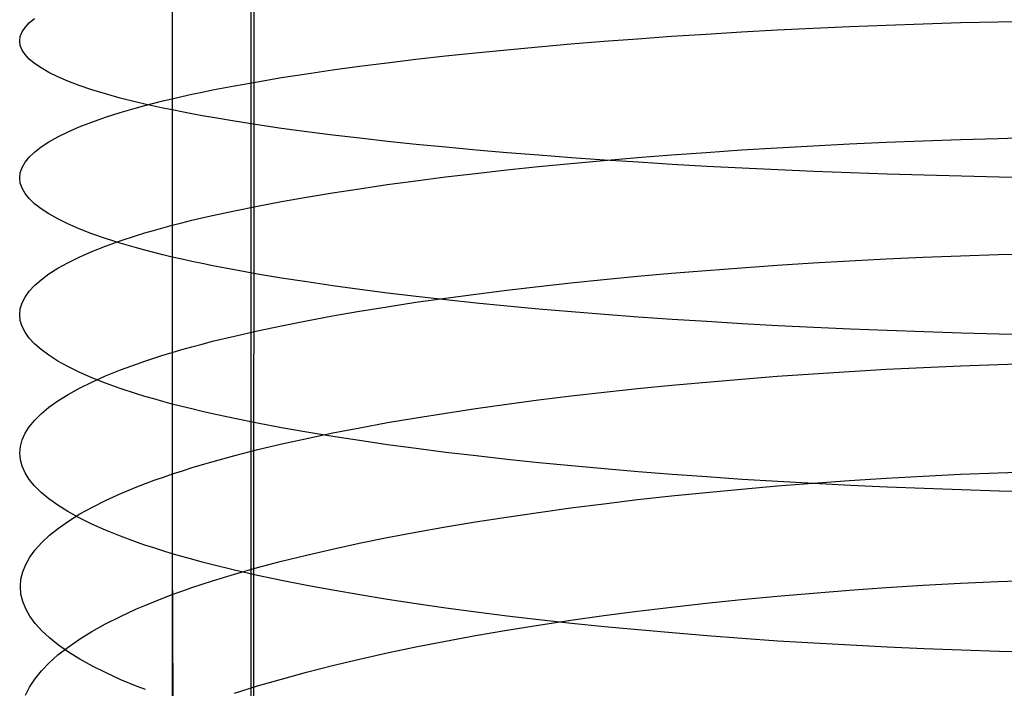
# Model space of a CAD drawing. Extents: x -383 to 1849, y -1185 to -529.
# Tile 741 of 870: x 1775 to 1788, y -1032 to -1023. Entities that reach past the tile are written whole.
import ezdxf

# ---------------------------------------------------------------- set-up
doc = ezdxf.new("R2010")
doc.units = 0
doc.layers.add('PREDEFINITO', color=7, linetype='CONTINUOUS')

msp = doc.modelspace()

# ---------------------------------------------------------------- linework, layer by layer
at = {"layer": 'PREDEFINITO'}
for p, q in [((1778.04, -885.974, 440.631), (1778.002, -1075.436, 439.084)), ((1778.035, -1078.013, 439.038), (1778.09, -902.932, 440.751)), ((1777.006, -1022.482, 671.037), (1777.006, -1024.403, 670.894)), ((1777.006, -1022.639, 656.011), (1777.005, -1025.878, 655.702)), ((1775.125, -1023.348, 661.99), (1775.179, -1023.29, 661.505)), ((1775.179, -1023.29, 661.505), (1775.247, -1023.233, 661.022)), ((1786.61, -1023.301, 648.847), (1787.087, -1023.286, 648.739)), ((1787.087, -1023.286, 648.739), (1787.567, -1023.274, 648.647)), ((1787.567, -1023.274, 648.647), (1788.049, -1023.263, 648.571)), ((1775.064, -1023.463, 662.964), (1775.087, -1023.405, 662.476)), ((1775.087, -1023.405, 662.476), (1775.125, -1023.348, 661.99)), ((1783.835, -1023.432, 649.81), (1784.285, -1023.405, 649.613)), ((1784.285, -1023.405, 649.613), (1784.74, -1023.38, 649.43)), ((1784.74, -1023.38, 649.43), (1785.201, -1023.358, 649.262)), ((1785.201, -1023.358, 649.262), (1785.667, -1023.337, 649.109)), ((1785.667, -1023.337, 649.109), (1786.136, -1023.318, 648.97)), ((1786.136, -1023.318, 648.97), (1786.61, -1023.301, 648.847)), ((1775.057, -1023.521, 663.452), (1775.064, -1023.463, 662.964)), ((1775.064, -1023.579, 663.94), (1775.057, -1023.521, 663.452)), ((1782.102, -1023.558, 650.733), (1782.525, -1023.524, 650.482)), ((1782.525, -1023.524, 650.482), (1782.955, -1023.491, 650.244)), ((1782.955, -1023.491, 650.244), (1783.391, -1023.461, 650.02)), ((1783.391, -1023.461, 650.02), (1783.835, -1023.432, 649.81)), ((1775.087, -1023.637, 664.428), (1775.064, -1023.579, 663.94)), ((1775.125, -1023.694, 664.915), (1775.087, -1023.637, 664.428)), ((1780.886, -1023.671, 651.56), (1781.283, -1023.632, 651.272)), ((1781.283, -1023.632, 651.272), (1781.688, -1023.594, 650.996)), ((1781.688, -1023.594, 650.996), (1782.102, -1023.558, 650.733)), ((1775.178, -1023.752, 665.399), (1775.125, -1023.694, 664.915)), ((1775.247, -1023.809, 665.882), (1775.178, -1023.752, 665.399)), ((1779.756, -1023.798, 652.494), (1780.122, -1023.754, 652.171)), ((1780.122, -1023.754, 652.171), (1780.499, -1023.712, 651.86)), ((1780.499, -1023.712, 651.86), (1780.886, -1023.671, 651.56)), ((1775.331, -1023.866, 666.362), (1775.247, -1023.809, 665.882)), ((1775.429, -1023.923, 666.839), (1775.331, -1023.866, 666.362)), ((1778.723, -1023.94, 653.529), (1779.056, -1023.891, 653.174)), ((1779.056, -1023.891, 653.174), (1779.4, -1023.844, 652.829)), ((1779.4, -1023.844, 652.829), (1779.756, -1023.798, 652.494)), ((1775.544, -1023.979, 667.312), (1775.429, -1023.923, 666.839)), ((1775.673, -1024.034, 667.781), (1775.544, -1023.979, 667.312)), ((1775.818, -1024.089, 668.244), (1775.673, -1024.034, 667.781)), ((1777.802, -1024.093, 654.657), (1778.096, -1024.041, 654.271)), ((1778.096, -1024.041, 654.271), (1778.403, -1023.989, 653.895)), ((1778.403, -1023.989, 653.895), (1778.723, -1023.94, 653.529)), ((1775.978, -1024.144, 668.703), (1775.818, -1024.089, 668.244)), ((1776.153, -1024.197, 669.155), (1775.978, -1024.144, 668.703)), ((1777.388, -1024.175, 655.254), (1777.522, -1024.147, 655.052)), ((1777.522, -1024.147, 655.052), (1777.802, -1024.093, 654.657)), ((1776.343, -1024.25, 669.601), (1776.153, -1024.197, 669.155)), ((1776.549, -1024.302, 670.04), (1776.343, -1024.25, 669.601)), ((1776.77, -1024.316, 656.292), (1776.886, -1024.287, 656.08)), ((1776.886, -1024.287, 656.08), (1777.006, -1024.259, 655.87)), ((1777.006, -1024.259, 655.87), (1777.129, -1024.23, 655.663)), ((1777.129, -1024.23, 655.663), (1777.257, -1024.202, 655.457)), ((1777.257, -1024.202, 655.457), (1777.388, -1024.175, 655.254)), ((1776.343, -1024.435, 657.16), (1776.549, -1024.375, 656.723)), ((1776.658, -1024.328, 670.256), (1776.549, -1024.302, 670.04)), ((1776.549, -1024.375, 656.723), (1776.657, -1024.346, 656.507)), ((1776.657, -1024.346, 656.507), (1776.77, -1024.316, 656.292)), ((1776.77, -1024.353, 670.471), (1776.658, -1024.328, 670.256)), ((1776.886, -1024.378, 670.684), (1776.77, -1024.353, 670.471)), ((1777.006, -1024.403, 670.894), (1776.886, -1024.378, 670.684)), ((1777.13, -1024.428, 671.102), (1777.006, -1024.403, 670.894)), ((1777.006, -1024.403, 670.894), (1777.006, -1026.284, 670.72)), ((1775.978, -1024.557, 658.056), (1776.153, -1024.495, 657.605)), ((1776.153, -1024.495, 657.605), (1776.343, -1024.435, 657.16)), ((1777.257, -1024.452, 671.309), (1777.13, -1024.428, 671.102)), ((1777.389, -1024.477, 671.512), (1777.257, -1024.452, 671.309)), ((1777.524, -1024.501, 671.714), (1777.389, -1024.477, 671.512)), ((1777.804, -1024.548, 672.11), (1777.524, -1024.501, 671.714)), ((1778.098, -1024.593, 672.497), (1777.804, -1024.548, 672.11)), ((1775.674, -1024.682, 658.976), (1775.818, -1024.619, 658.514)), ((1775.818, -1024.619, 658.514), (1775.978, -1024.557, 658.056)), ((1778.406, -1024.638, 672.874), (1778.098, -1024.593, 672.497)), ((1778.726, -1024.682, 673.241), (1778.406, -1024.638, 672.874)), ((1775.43, -1024.81, 659.916), (1775.544, -1024.746, 659.444)), ((1775.544, -1024.746, 659.444), (1775.674, -1024.682, 658.976)), ((1779.059, -1024.724, 673.597), (1778.726, -1024.682, 673.241)), ((1779.404, -1024.765, 673.943), (1779.059, -1024.724, 673.597)), ((1779.76, -1024.805, 674.278), (1779.404, -1024.765, 673.943)), ((1786.136, -1024.816, 648.819), (1786.61, -1024.797, 648.696)), ((1786.61, -1024.797, 648.696), (1787.087, -1024.78, 648.589)), ((1787.087, -1024.78, 648.589), (1787.567, -1024.766, 648.497)), ((1787.567, -1024.766, 648.497), (1788.049, -1024.754, 648.421)), ((1775.247, -1024.941, 660.871), (1775.331, -1024.875, 660.392)), ((1775.331, -1024.875, 660.392), (1775.43, -1024.81, 659.916)), ((1780.127, -1024.843, 674.602), (1779.76, -1024.805, 674.278)), ((1780.504, -1024.88, 674.915), (1780.127, -1024.843, 674.602)), ((1780.892, -1024.916, 675.215), (1780.504, -1024.88, 674.915)), ((1781.289, -1024.95, 675.504), (1780.892, -1024.916, 675.215)), ((1783.835, -1024.945, 649.657), (1784.285, -1024.914, 649.461)), ((1784.285, -1024.914, 649.461), (1784.74, -1024.886, 649.278)), ((1784.74, -1024.886, 649.278), (1785.201, -1024.86, 649.111)), ((1785.201, -1024.86, 649.111), (1785.667, -1024.837, 648.958)), ((1785.667, -1024.837, 648.958), (1786.136, -1024.816, 648.819)), ((1775.125, -1025.072, 661.836), (1775.179, -1025.006, 661.352)), ((1775.179, -1025.006, 661.352), (1775.247, -1024.941, 660.871)), ((1781.695, -1024.983, 675.781), (1781.289, -1024.95, 675.504)), ((1782.11, -1025.014, 676.044), (1781.695, -1024.983, 675.781)), ((1782.102, -1025.087, 650.577), (1782.525, -1025.048, 650.327)), ((1782.532, -1025.044, 676.296), (1782.11, -1025.014, 676.044)), ((1782.525, -1025.048, 650.327), (1782.954, -1025.012, 650.09)), ((1782.963, -1025.072, 676.534), (1782.532, -1025.044, 676.296)), ((1782.954, -1025.012, 650.09), (1783.391, -1024.977, 649.867)), ((1783.391, -1024.977, 649.867), (1783.835, -1024.945, 649.657)), ((1775.064, -1025.205, 662.808), (1775.087, -1025.138, 662.321)), ((1775.087, -1025.138, 662.321), (1775.125, -1025.072, 661.836)), ((1780.886, -1025.214, 651.402), (1781.283, -1025.17, 651.115)), ((1781.283, -1025.17, 651.115), (1781.688, -1025.127, 650.84)), ((1781.688, -1025.127, 650.84), (1782.102, -1025.087, 650.577)), ((1783.4, -1025.099, 676.758), (1782.963, -1025.072, 676.534)), ((1783.844, -1025.124, 676.969), (1783.4, -1025.099, 676.758)), ((1784.295, -1025.147, 677.167), (1783.844, -1025.124, 676.969)), ((1784.751, -1025.169, 677.35), (1784.295, -1025.147, 677.167)), ((1785.212, -1025.189, 677.518), (1784.751, -1025.169, 677.35)), ((1775.057, -1025.271, 663.295), (1775.064, -1025.205, 662.808)), ((1775.064, -1025.338, 663.782), (1775.057, -1025.271, 663.295)), ((1780.122, -1025.308, 652.013), (1780.499, -1025.26, 651.702)), ((1780.499, -1025.26, 651.702), (1780.886, -1025.214, 651.402)), ((1785.678, -1025.207, 677.672), (1785.212, -1025.189, 677.518)), ((1786.148, -1025.223, 677.811), (1785.678, -1025.207, 677.672)), ((1786.622, -1025.238, 677.934), (1786.148, -1025.223, 677.811)), ((1787.1, -1025.251, 678.042), (1786.622, -1025.238, 677.934)), ((1787.58, -1025.262, 678.134), (1787.1, -1025.251, 678.042)), ((1788.063, -1025.271, 678.21), (1787.58, -1025.262, 678.134)), ((1775.087, -1025.404, 664.269), (1775.064, -1025.338, 663.782)), ((1775.125, -1025.47, 664.754), (1775.087, -1025.404, 664.269)), ((1779.056, -1025.463, 653.013), (1779.4, -1025.41, 652.668)), ((1779.4, -1025.41, 652.668), (1779.755, -1025.358, 652.335)), ((1779.755, -1025.358, 652.335), (1780.122, -1025.308, 652.013)), ((1775.178, -1025.536, 665.238), (1775.125, -1025.47, 664.754)), ((1775.247, -1025.602, 665.72), (1775.178, -1025.536, 665.238)), ((1778.403, -1025.574, 653.732), (1778.723, -1025.517, 653.367)), ((1778.723, -1025.517, 653.367), (1779.056, -1025.463, 653.013)), ((1775.331, -1025.667, 666.199), (1775.247, -1025.602, 665.72)), ((1775.429, -1025.732, 666.674), (1775.331, -1025.667, 666.199)), ((1777.802, -1025.691, 654.492), (1778.096, -1025.632, 654.107)), ((1778.096, -1025.632, 654.107), (1778.403, -1025.574, 653.732)), ((1775.544, -1025.796, 667.146), (1775.429, -1025.732, 666.674)), ((1775.673, -1025.86, 667.614), (1775.544, -1025.796, 667.146)), ((1777.256, -1025.814, 655.29), (1777.387, -1025.783, 655.087)), ((1777.387, -1025.783, 655.087), (1777.522, -1025.752, 654.886)), ((1777.522, -1025.752, 654.886), (1777.802, -1025.691, 654.492)), ((1775.818, -1025.923, 668.077), (1775.673, -1025.86, 667.614)), ((1775.978, -1025.985, 668.534), (1775.818, -1025.923, 668.077)), ((1776.769, -1025.943, 656.123), (1776.885, -1025.91, 655.912)), ((1776.885, -1025.91, 655.912), (1777.005, -1025.878, 655.702)), ((1777.005, -1025.878, 655.702), (1777.129, -1025.846, 655.495)), ((1777.005, -1025.878, 655.702), (1777.006, -1027.504, 655.503)), ((1777.129, -1025.846, 655.495), (1777.256, -1025.814, 655.29)), ((1776.153, -1026.047, 668.985), (1775.978, -1025.985, 668.534)), ((1776.343, -1026.108, 669.43), (1776.153, -1026.047, 668.985)), ((1776.343, -1026.076, 656.989), (1776.549, -1026.009, 656.552)), ((1776.549, -1026.009, 656.552), (1776.657, -1025.976, 656.337)), ((1776.657, -1025.976, 656.337), (1776.769, -1025.943, 656.123)), ((1775.978, -1026.214, 657.883), (1776.153, -1026.145, 657.433)), ((1776.153, -1026.145, 657.433), (1776.343, -1026.076, 656.989)), ((1776.549, -1026.167, 669.868), (1776.343, -1026.108, 669.43)), ((1776.658, -1026.197, 670.084), (1776.549, -1026.167, 669.868)), ((1775.673, -1026.356, 658.8), (1775.818, -1026.285, 658.339)), ((1775.818, -1026.285, 658.339), (1775.978, -1026.214, 657.883)), ((1776.77, -1026.226, 670.298), (1776.658, -1026.197, 670.084)), ((1776.886, -1026.255, 670.51), (1776.77, -1026.226, 670.298)), ((1777.006, -1026.284, 670.72), (1776.886, -1026.255, 670.51)), ((1777.13, -1026.312, 670.928), (1777.006, -1026.284, 670.72)), ((1777.006, -1026.284, 670.72), (1777.006, -1030.078, 670.269)), ((1777.257, -1026.34, 671.134), (1777.13, -1026.312, 670.928)), ((1785.667, -1026.332, 648.78), (1786.137, -1026.308, 648.642)), ((1786.137, -1026.308, 648.642), (1786.61, -1026.287, 648.52)), ((1786.61, -1026.287, 648.52), (1787.087, -1026.268, 648.413)), ((1787.087, -1026.268, 648.413), (1787.567, -1026.253, 648.321)), ((1787.567, -1026.253, 648.321), (1788.049, -1026.239, 648.246)), ((1775.43, -1026.5, 659.737), (1775.544, -1026.428, 659.267)), ((1775.544, -1026.428, 659.267), (1775.673, -1026.356, 658.8)), ((1777.389, -1026.368, 671.337), (1777.257, -1026.34, 671.134)), ((1777.524, -1026.395, 671.538), (1777.389, -1026.368, 671.337)), ((1777.804, -1026.449, 671.934), (1777.524, -1026.395, 671.538)), ((1783.835, -1026.454, 649.477), (1784.285, -1026.42, 649.281)), ((1784.285, -1026.42, 649.281), (1784.741, -1026.388, 649.1)), ((1784.741, -1026.388, 649.1), (1785.201, -1026.359, 648.933)), ((1785.201, -1026.359, 648.933), (1785.667, -1026.332, 648.78)), ((1775.331, -1026.574, 660.212), (1775.43, -1026.5, 659.737)), ((1778.098, -1026.502, 672.32), (1777.804, -1026.449, 671.934)), ((1778.406, -1026.553, 672.696), (1778.098, -1026.502, 672.32)), ((1778.726, -1026.603, 673.062), (1778.406, -1026.553, 672.696)), ((1782.525, -1026.57, 650.145), (1782.955, -1026.529, 649.909)), ((1782.955, -1026.529, 649.909), (1783.392, -1026.49, 649.686)), ((1783.392, -1026.49, 649.686), (1783.835, -1026.454, 649.477)), ((1775.178, -1026.722, 661.17), (1775.247, -1026.647, 660.689)), ((1775.247, -1026.647, 660.689), (1775.331, -1026.574, 660.212)), ((1779.059, -1026.651, 673.418), (1778.726, -1026.603, 673.062)), ((1779.404, -1026.699, 673.763), (1779.059, -1026.651, 673.418)), ((1781.283, -1026.707, 650.93), (1781.689, -1026.659, 650.656)), ((1781.689, -1026.659, 650.656), (1782.103, -1026.614, 650.394)), ((1782.103, -1026.614, 650.394), (1782.525, -1026.57, 650.145)), ((1775.087, -1026.871, 662.137), (1775.125, -1026.796, 661.652)), ((1775.125, -1026.796, 661.652), (1775.178, -1026.722, 661.17)), ((1779.76, -1026.744, 674.097), (1779.404, -1026.699, 673.763)), ((1780.127, -1026.788, 674.42), (1779.76, -1026.744, 674.097)), ((1780.123, -1026.863, 651.825), (1780.5, -1026.809, 651.515)), ((1780.504, -1026.831, 674.732), (1780.127, -1026.788, 674.42)), ((1780.5, -1026.809, 651.515), (1780.887, -1026.757, 651.217)), ((1780.887, -1026.757, 651.217), (1781.283, -1026.707, 650.93)), ((1775.064, -1026.946, 662.622), (1775.087, -1026.871, 662.137)), ((1779.4, -1026.977, 652.478), (1779.756, -1026.919, 652.146)), ((1779.756, -1026.919, 652.146), (1780.123, -1026.863, 651.825)), ((1780.892, -1026.872, 675.032), (1780.504, -1026.831, 674.732)), ((1781.289, -1026.911, 675.32), (1780.892, -1026.872, 675.032)), ((1781.695, -1026.949, 675.596), (1781.289, -1026.911, 675.32)), ((1775.056, -1027.021, 663.108), (1775.064, -1026.946, 662.622)), ((1775.064, -1027.096, 663.594), (1775.056, -1027.021, 663.108)), ((1778.724, -1027.098, 653.175), (1779.056, -1027.037, 652.821)), ((1779.056, -1027.037, 652.821), (1779.4, -1026.977, 652.478)), ((1782.11, -1026.985, 675.859), (1781.695, -1026.949, 675.596)), ((1782.532, -1027.019, 676.11), (1782.11, -1026.985, 675.859)), ((1782.963, -1027.051, 676.347), (1782.532, -1027.019, 676.11)), ((1783.4, -1027.082, 676.572), (1782.963, -1027.051, 676.347)), ((1775.087, -1027.171, 664.079), (1775.064, -1027.096, 663.594)), ((1775.125, -1027.245, 664.563), (1775.087, -1027.171, 664.079)), ((1778.097, -1027.227, 653.913), (1778.404, -1027.162, 653.539)), ((1778.404, -1027.162, 653.539), (1778.724, -1027.098, 653.175)), ((1783.844, -1027.11, 676.782), (1783.4, -1027.082, 676.572)), ((1784.295, -1027.137, 676.979), (1783.844, -1027.11, 676.782)), ((1784.751, -1027.162, 677.162), (1784.295, -1027.137, 676.979)), ((1785.212, -1027.185, 677.33), (1784.751, -1027.162, 677.162)), ((1785.678, -1027.206, 677.483), (1785.212, -1027.185, 677.33)), ((1775.178, -1027.32, 665.046), (1775.125, -1027.245, 664.563)), ((1775.247, -1027.394, 665.526), (1775.178, -1027.32, 665.046)), ((1777.523, -1027.362, 654.689), (1777.803, -1027.294, 654.296)), ((1777.803, -1027.294, 654.296), (1778.097, -1027.227, 653.913)), ((1786.148, -1027.225, 677.622), (1785.678, -1027.206, 677.483)), ((1786.622, -1027.242, 677.745), (1786.148, -1027.225, 677.622)), ((1787.1, -1027.256, 677.852), (1786.622, -1027.242, 677.745)), ((1787.58, -1027.269, 677.944), (1787.1, -1027.256, 677.852)), ((1788.063, -1027.279, 678.02), (1787.58, -1027.269, 677.944)), ((1775.33, -1027.468, 666.004), (1775.247, -1027.394, 665.526)), ((1777.13, -1027.468, 655.296), (1777.257, -1027.432, 655.091)), ((1777.257, -1027.432, 655.091), (1777.388, -1027.397, 654.889)), ((1777.388, -1027.397, 654.889), (1777.523, -1027.362, 654.689)), ((1775.429, -1027.541, 666.478), (1775.33, -1027.468, 666.004)), ((1775.543, -1027.614, 666.949), (1775.429, -1027.541, 666.478)), ((1776.77, -1027.577, 655.922), (1776.886, -1027.54, 655.711)), ((1776.886, -1027.54, 655.711), (1777.006, -1027.504, 655.503)), ((1777.006, -1027.504, 655.503), (1777.13, -1027.468, 655.296)), ((1777.006, -1027.504, 655.503), (1777.006, -1030.601, 655.029)), ((1775.673, -1027.686, 667.415), (1775.543, -1027.614, 666.949)), ((1775.818, -1027.757, 667.877), (1775.673, -1027.686, 667.415)), ((1776.344, -1027.727, 656.785), (1776.549, -1027.652, 656.35)), ((1776.549, -1027.652, 656.35), (1776.658, -1027.614, 656.135)), ((1776.658, -1027.614, 656.135), (1776.77, -1027.577, 655.922)), ((1786.138, -1027.72, 648.444), (1786.611, -1027.697, 648.322)), ((1786.611, -1027.697, 648.322), (1787.088, -1027.676, 648.216)), ((1787.088, -1027.676, 648.216), (1787.568, -1027.658, 648.125)), ((1787.568, -1027.658, 648.125), (1788.05, -1027.643, 648.05)), ((1775.978, -1027.827, 668.333), (1775.818, -1027.757, 667.877)), ((1775.978, -1027.883, 657.676), (1776.154, -1027.805, 657.227)), ((1776.154, -1027.805, 657.227), (1776.344, -1027.727, 656.785)), ((1784.287, -1027.845, 649.078), (1784.742, -1027.809, 648.898)), ((1784.742, -1027.809, 648.898), (1785.203, -1027.777, 648.732)), ((1785.203, -1027.777, 648.732), (1785.668, -1027.747, 648.58)), ((1785.668, -1027.747, 648.58), (1786.138, -1027.72, 648.444)), ((1775.819, -1027.962, 658.131), (1775.978, -1027.883, 657.676)), ((1776.153, -1027.897, 668.783), (1775.978, -1027.827, 668.333)), ((1776.343, -1027.965, 669.227), (1776.153, -1027.897, 668.783)), ((1782.957, -1027.967, 649.702), (1783.394, -1027.923, 649.481)), ((1783.394, -1027.923, 649.481), (1783.837, -1027.883, 649.273)), ((1783.837, -1027.883, 649.273), (1784.287, -1027.845, 649.078)), ((1775.545, -1028.123, 659.056), (1775.674, -1028.042, 658.591)), ((1775.674, -1028.042, 658.591), (1775.819, -1027.962, 658.131)), ((1776.549, -1028.033, 669.664), (1776.343, -1027.965, 669.227)), ((1776.657, -1028.066, 669.879), (1776.549, -1028.033, 669.664)), ((1776.77, -1028.099, 670.093), (1776.657, -1028.066, 669.879)), ((1781.692, -1028.112, 650.445), (1782.106, -1028.061, 650.185)), ((1782.106, -1028.061, 650.185), (1782.528, -1028.013, 649.937)), ((1782.528, -1028.013, 649.937), (1782.957, -1027.967, 649.702)), ((1775.43, -1028.205, 659.525), (1775.545, -1028.123, 659.056)), ((1776.886, -1028.131, 670.304), (1776.77, -1028.099, 670.093)), ((1777.006, -1028.164, 670.514), (1776.886, -1028.131, 670.304)), ((1777.13, -1028.196, 670.721), (1777.006, -1028.164, 670.514)), ((1777.257, -1028.227, 670.926), (1777.13, -1028.196, 670.721)), ((1780.89, -1028.221, 651.003), (1781.287, -1028.166, 650.718)), ((1781.287, -1028.166, 650.718), (1781.692, -1028.112, 650.445)), ((1775.248, -1028.371, 660.474), (1775.331, -1028.288, 659.998)), ((1775.331, -1028.288, 659.998), (1775.43, -1028.205, 659.525)), ((1777.388, -1028.259, 671.129), (1777.257, -1028.227, 670.926)), ((1777.523, -1028.29, 671.33), (1777.388, -1028.259, 671.129)), ((1777.804, -1028.351, 671.724), (1777.523, -1028.29, 671.33)), ((1780.127, -1028.34, 651.608), (1780.504, -1028.279, 651.3)), ((1780.504, -1028.279, 651.3), (1780.89, -1028.221, 651.003)), ((1775.179, -1028.454, 660.953), (1775.248, -1028.371, 660.474)), ((1778.098, -1028.41, 672.109), (1777.804, -1028.351, 671.724)), ((1778.405, -1028.468, 672.484), (1778.098, -1028.41, 672.109)), ((1779.405, -1028.467, 652.258), (1779.76, -1028.402, 651.928)), ((1779.76, -1028.402, 651.928), (1780.127, -1028.34, 651.608)), ((1775.088, -1028.622, 661.917), (1775.126, -1028.538, 661.434)), ((1775.126, -1028.538, 661.434), (1775.179, -1028.454, 660.953)), ((1778.726, -1028.524, 672.849), (1778.405, -1028.468, 672.484)), ((1779.059, -1028.579, 673.204), (1778.726, -1028.524, 672.849)), ((1778.729, -1028.603, 652.952), (1779.061, -1028.534, 652.6)), ((1779.403, -1028.632, 673.548), (1779.059, -1028.579, 673.204)), ((1779.061, -1028.534, 652.6), (1779.405, -1028.467, 652.258)), ((1775.065, -1028.707, 662.401), (1775.088, -1028.622, 661.917)), ((1778.102, -1028.747, 653.687), (1778.409, -1028.674, 653.315)), ((1778.409, -1028.674, 653.315), (1778.729, -1028.603, 652.952)), ((1779.759, -1028.684, 673.882), (1779.403, -1028.632, 673.548)), ((1780.127, -1028.734, 674.204), (1779.759, -1028.684, 673.882)), ((1775.057, -1028.791, 662.885), (1775.065, -1028.707, 662.401)), ((1775.065, -1028.876, 663.37), (1775.057, -1028.791, 662.885)), ((1777.529, -1028.898, 654.461), (1777.809, -1028.822, 654.069)), ((1777.809, -1028.822, 654.069), (1778.102, -1028.747, 653.687)), ((1780.504, -1028.782, 674.515), (1780.127, -1028.734, 674.204)), ((1780.892, -1028.828, 674.814), (1780.504, -1028.782, 674.515)), ((1781.289, -1028.872, 675.102), (1780.892, -1028.828, 674.814)), ((1775.087, -1028.96, 663.853), (1775.065, -1028.876, 663.37)), ((1777.263, -1028.977, 654.862), (1777.394, -1028.937, 654.66)), ((1777.394, -1028.937, 654.66), (1777.529, -1028.898, 654.461)), ((1781.695, -1028.915, 675.377), (1781.289, -1028.872, 675.102)), ((1782.11, -1028.955, 675.64), (1781.695, -1028.915, 675.377)), ((1782.532, -1028.994, 675.89), (1782.11, -1028.955, 675.64)), ((1775.125, -1029.044, 664.336), (1775.087, -1028.96, 663.853)), ((1775.179, -1029.128, 664.817), (1775.125, -1029.044, 664.336)), ((1776.893, -1029.098, 655.48), (1777.012, -1029.057, 655.271)), ((1777.012, -1029.057, 655.271), (1777.136, -1029.017, 655.065)), ((1777.136, -1029.017, 655.065), (1777.263, -1028.977, 654.862)), ((1782.963, -1029.031, 676.127), (1782.532, -1028.994, 675.89)), ((1783.4, -1029.065, 676.35), (1782.963, -1029.031, 676.127)), ((1783.844, -1029.097, 676.56), (1783.4, -1029.065, 676.35)), ((1786.61, -1029.086, 648.103), (1787.087, -1029.063, 647.997)), ((1787.087, -1029.063, 647.997), (1787.566, -1029.043, 647.907)), ((1787.566, -1029.043, 647.907), (1788.049, -1029.027, 647.832)), ((1775.247, -1029.211, 665.296), (1775.179, -1029.128, 664.817)), ((1776.556, -1029.222, 656.116), (1776.664, -1029.18, 655.902)), ((1776.664, -1029.18, 655.902), (1776.777, -1029.139, 655.69)), ((1776.777, -1029.139, 655.69), (1776.893, -1029.098, 655.48)), ((1784.295, -1029.128, 676.757), (1783.844, -1029.097, 676.56)), ((1784.751, -1029.156, 676.939), (1784.295, -1029.128, 676.757)), ((1784.74, -1029.212, 648.678), (1785.201, -1029.176, 648.513)), ((1785.212, -1029.182, 677.106), (1784.751, -1029.156, 676.939)), ((1785.201, -1029.176, 648.513), (1785.666, -1029.143, 648.361)), ((1785.678, -1029.205, 677.259), (1785.212, -1029.182, 677.106)), ((1785.666, -1029.143, 648.361), (1786.136, -1029.113, 648.225)), ((1786.148, -1029.227, 677.398), (1785.678, -1029.205, 677.259)), ((1786.136, -1029.113, 648.225), (1786.61, -1029.086, 648.103)), ((1775.331, -1029.294, 665.773), (1775.247, -1029.211, 665.296)), ((1775.43, -1029.377, 666.246), (1775.331, -1029.294, 665.773)), ((1776.161, -1029.394, 656.991), (1776.351, -1029.307, 656.55)), ((1776.351, -1029.307, 656.55), (1776.556, -1029.222, 656.116)), ((1783.391, -1029.339, 649.26), (1783.834, -1029.294, 649.052)), ((1783.834, -1029.294, 649.052), (1784.284, -1029.251, 648.858)), ((1784.284, -1029.251, 648.858), (1784.74, -1029.212, 648.678)), ((1786.622, -1029.246, 677.52), (1786.148, -1029.227, 677.398)), ((1787.1, -1029.262, 677.628), (1786.622, -1029.246, 677.52)), ((1787.58, -1029.277, 677.719), (1787.1, -1029.262, 677.628)), ((1788.063, -1029.288, 677.795), (1787.58, -1029.277, 677.719)), ((1775.544, -1029.459, 666.715), (1775.43, -1029.377, 666.246)), ((1775.673, -1029.54, 667.18), (1775.544, -1029.459, 666.715)), ((1775.986, -1029.481, 657.439), (1776.161, -1029.394, 656.991)), ((1782.102, -1029.493, 649.962), (1782.524, -1029.439, 649.715)), ((1782.524, -1029.439, 649.715), (1782.954, -1029.387, 649.481)), ((1782.954, -1029.387, 649.481), (1783.391, -1029.339, 649.26)), ((1775.818, -1029.62, 667.64), (1775.673, -1029.54, 667.18)), ((1775.681, -1029.66, 658.352), (1775.826, -1029.57, 657.893)), ((1775.826, -1029.57, 657.893), (1775.986, -1029.481, 657.439)), ((1781.282, -1029.609, 650.493), (1781.688, -1029.55, 650.221)), ((1781.688, -1029.55, 650.221), (1782.102, -1029.493, 649.962)), ((1775.552, -1029.751, 658.815), (1775.681, -1029.66, 658.352)), ((1775.978, -1029.699, 668.095), (1775.818, -1029.62, 667.64)), ((1776.153, -1029.778, 668.543), (1775.978, -1029.699, 668.095)), ((1780.499, -1029.736, 651.073), (1780.886, -1029.671, 650.777)), ((1780.886, -1029.671, 650.777), (1781.282, -1029.609, 650.493)), ((1775.438, -1029.842, 659.284), (1775.552, -1029.751, 658.815)), ((1776.344, -1029.855, 668.986), (1776.153, -1029.778, 668.543)), ((1779.755, -1029.873, 651.699), (1780.122, -1029.803, 651.38)), ((1780.122, -1029.803, 651.38), (1780.499, -1029.736, 651.073)), ((1775.255, -1030.028, 660.231), (1775.339, -1029.935, 659.756)), ((1775.339, -1029.935, 659.756), (1775.438, -1029.842, 659.284)), ((1776.549, -1029.931, 669.421), (1776.344, -1029.855, 668.986)), ((1776.658, -1029.968, 669.636), (1776.549, -1029.931, 669.421)), ((1779.055, -1030.019, 652.369), (1779.399, -1029.945, 652.029)), ((1779.399, -1029.945, 652.029), (1779.755, -1029.873, 651.699)), ((1775.187, -1030.121, 660.709), (1775.255, -1030.028, 660.231)), ((1776.77, -1030.005, 669.849), (1776.658, -1029.968, 669.636)), ((1776.886, -1030.042, 670.06), (1776.77, -1030.005, 669.849)), ((1777.006, -1030.078, 670.269), (1776.886, -1030.042, 670.06)), ((1777.13, -1030.114, 670.475), (1777.006, -1030.078, 670.269)), ((1777.006, -1030.078, 670.269), (1777.014, -1031.941, 670.002)), ((1778.723, -1030.096, 652.72), (1779.055, -1030.019, 652.369)), ((1775.095, -1030.31, 661.671), (1775.133, -1030.215, 661.189)), ((1775.133, -1030.215, 661.189), (1775.187, -1030.121, 660.709)), ((1777.258, -1030.15, 670.68), (1777.13, -1030.114, 670.475)), ((1777.389, -1030.185, 670.882), (1777.258, -1030.15, 670.68)), ((1777.524, -1030.22, 671.082), (1777.389, -1030.185, 670.882)), ((1778.096, -1030.256, 653.452), (1778.403, -1030.175, 653.081)), ((1778.403, -1030.175, 653.081), (1778.723, -1030.096, 652.72)), ((1775.073, -1030.404, 662.153), (1775.095, -1030.31, 661.671)), ((1777.523, -1030.425, 654.222), (1777.802, -1030.34, 653.832)), ((1777.804, -1030.289, 671.475), (1777.524, -1030.22, 671.082)), ((1777.802, -1030.34, 653.832), (1778.096, -1030.256, 653.452)), ((1778.098, -1030.356, 671.859), (1777.804, -1030.289, 671.475)), ((1775.065, -1030.499, 662.637), (1775.073, -1030.404, 662.153)), ((1777.257, -1030.512, 654.621), (1777.388, -1030.468, 654.42)), ((1777.388, -1030.468, 654.42), (1777.523, -1030.425, 654.222)), ((1778.406, -1030.421, 672.233), (1778.098, -1030.356, 671.859)), ((1778.726, -1030.484, 672.597), (1778.406, -1030.421, 672.233)), ((1786.61, -1030.482, 647.849), (1787.087, -1030.457, 647.743)), ((1787.087, -1030.457, 647.743), (1787.567, -1030.435, 647.653)), ((1787.567, -1030.435, 647.653), (1788.049, -1030.417, 647.579)), ((1775.073, -1030.594, 663.12), (1775.065, -1030.499, 662.637)), ((1775.095, -1030.688, 663.603), (1775.073, -1030.594, 663.12)), ((1777.006, -1030.601, 655.029), (1777.13, -1030.557, 654.824)), ((1777.13, -1030.557, 654.824), (1777.257, -1030.512, 654.621)), ((1779.059, -1030.546, 672.95), (1778.726, -1030.484, 672.597)), ((1779.404, -1030.606, 673.294), (1779.059, -1030.546, 672.95)), ((1784.74, -1030.621, 648.421), (1785.201, -1030.581, 648.256)), ((1785.201, -1030.581, 648.256), (1785.667, -1030.544, 648.106)), ((1785.667, -1030.544, 648.106), (1786.136, -1030.511, 647.97)), ((1786.136, -1030.511, 647.97), (1786.61, -1030.482, 647.849)), ((1775.133, -1030.782, 664.085), (1775.095, -1030.688, 663.603)), ((1776.658, -1030.739, 655.657), (1776.77, -1030.693, 655.445)), ((1776.77, -1030.693, 655.445), (1776.886, -1030.647, 655.236)), ((1776.886, -1030.647, 655.236), (1777.006, -1030.601, 655.029)), ((1777.006, -1030.601, 655.029), (1777.004, -1031.377, 654.891)), ((1779.76, -1030.664, 673.626), (1779.404, -1030.606, 673.294)), ((1780.127, -1030.72, 673.947), (1779.76, -1030.664, 673.626)), ((1780.504, -1030.774, 674.257), (1780.127, -1030.72, 673.947)), ((1783.392, -1030.761, 649), (1783.835, -1030.711, 648.793)), ((1783.835, -1030.711, 648.793), (1784.285, -1030.664, 648.6)), ((1784.285, -1030.664, 648.6), (1784.74, -1030.621, 648.421)), ((1775.187, -1030.876, 664.565), (1775.133, -1030.782, 664.085)), ((1776.344, -1030.88, 656.302), (1776.55, -1030.785, 655.87)), ((1776.55, -1030.785, 655.87), (1776.658, -1030.739, 655.657)), ((1780.892, -1030.826, 674.556), (1780.504, -1030.774, 674.257)), ((1781.289, -1030.876, 674.842), (1780.892, -1030.826, 674.556)), ((1782.525, -1030.87, 649.453), (1782.955, -1030.814, 649.22)), ((1782.955, -1030.814, 649.22), (1783.392, -1030.761, 649)), ((1775.255, -1030.97, 665.043), (1775.187, -1030.876, 664.565)), ((1775.339, -1031.063, 665.518), (1775.255, -1030.97, 665.043)), ((1776.154, -1030.976, 656.741), (1776.344, -1030.88, 656.302)), ((1781.695, -1030.923, 675.116), (1781.289, -1030.876, 674.842)), ((1781.688, -1030.992, 649.957), (1782.103, -1030.93, 649.698)), ((1782.11, -1030.969, 675.378), (1781.695, -1030.923, 675.116)), ((1782.103, -1030.93, 649.698), (1782.525, -1030.87, 649.453)), ((1782.533, -1031.012, 675.627), (1782.11, -1030.969, 675.378)), ((1775.438, -1031.155, 665.99), (1775.339, -1031.063, 665.518)), ((1775.82, -1031.172, 657.637), (1775.979, -1031.073, 657.186)), ((1775.979, -1031.073, 657.186), (1776.154, -1030.976, 656.741)), ((1780.886, -1031.126, 650.51), (1781.283, -1031.058, 650.227)), ((1781.283, -1031.058, 650.227), (1781.688, -1030.992, 649.957)), ((1782.963, -1031.054, 675.863), (1782.533, -1031.012, 675.627)), ((1783.4, -1031.092, 676.086), (1782.963, -1031.054, 675.863)), ((1783.845, -1031.129, 676.296), (1783.4, -1031.092, 676.086)), ((1775.552, -1031.247, 666.458), (1775.438, -1031.155, 665.99)), ((1775.675, -1031.272, 658.094), (1775.82, -1031.172, 657.637)), ((1780.122, -1031.271, 651.11), (1780.499, -1031.197, 650.804)), ((1780.499, -1031.197, 650.804), (1780.886, -1031.126, 650.51)), ((1784.295, -1031.163, 676.491), (1783.845, -1031.129, 676.296)), ((1784.751, -1031.195, 676.673), (1784.295, -1031.163, 676.491)), ((1785.212, -1031.224, 676.84), (1784.751, -1031.195, 676.673)), ((1775.546, -1031.373, 658.555), (1775.675, -1031.272, 658.094)), ((1775.681, -1031.338, 666.922), (1775.552, -1031.247, 666.458)), ((1775.826, -1031.428, 667.381), (1775.681, -1031.338, 666.922)), ((1779.4, -1031.427, 651.755), (1779.756, -1031.348, 651.427)), ((1779.756, -1031.348, 651.427), (1780.122, -1031.271, 651.11)), ((1785.678, -1031.25, 676.992), (1785.212, -1031.224, 676.84)), ((1786.148, -1031.274, 677.13), (1785.678, -1031.25, 676.992)), ((1786.623, -1031.296, 677.253), (1786.148, -1031.274, 677.13)), ((1787.1, -1031.314, 677.36), (1786.623, -1031.296, 677.253)), ((1787.58, -1031.33, 677.451), (1787.1, -1031.314, 677.36)), ((1788.063, -1031.343, 677.526), (1787.58, -1031.33, 677.451)), ((1775.334, -1031.578, 659.491), (1775.432, -1031.475, 659.021)), ((1775.432, -1031.475, 659.021), (1775.546, -1031.373, 658.555)), ((1775.986, -1031.516, 667.835), (1775.826, -1031.428, 667.381)), ((1777.004, -1031.377, 654.891), (1777.012, -1033.69, 654.404)), ((1779.056, -1031.509, 652.093), (1779.4, -1031.427, 651.755)), ((1775.25, -1031.681, 659.963), (1775.334, -1031.578, 659.491)), ((1776.161, -1031.604, 668.282), (1775.986, -1031.516, 667.835)), ((1778.404, -1031.681, 652.801), (1778.724, -1031.594, 652.442)), ((1778.724, -1031.594, 652.442), (1779.056, -1031.509, 652.093)), ((1775.182, -1031.785, 660.439), (1775.25, -1031.681, 659.963)), ((1776.351, -1031.69, 668.723), (1776.161, -1031.604, 668.282)), ((1776.557, -1031.775, 669.157), (1776.351, -1031.69, 668.723)), ((1778.097, -1031.77, 653.17), (1778.404, -1031.681, 652.801)), ((1775.129, -1031.889, 660.916), (1775.182, -1031.785, 660.439)), ((1776.665, -1031.817, 669.372), (1776.557, -1031.775, 669.157)), ((1777.803, -1031.861, 653.548), (1778.097, -1031.77, 653.17))]:
    msp.add_line(p, q, dxfattribs=at)

doc.saveas('drawing.dxf')
